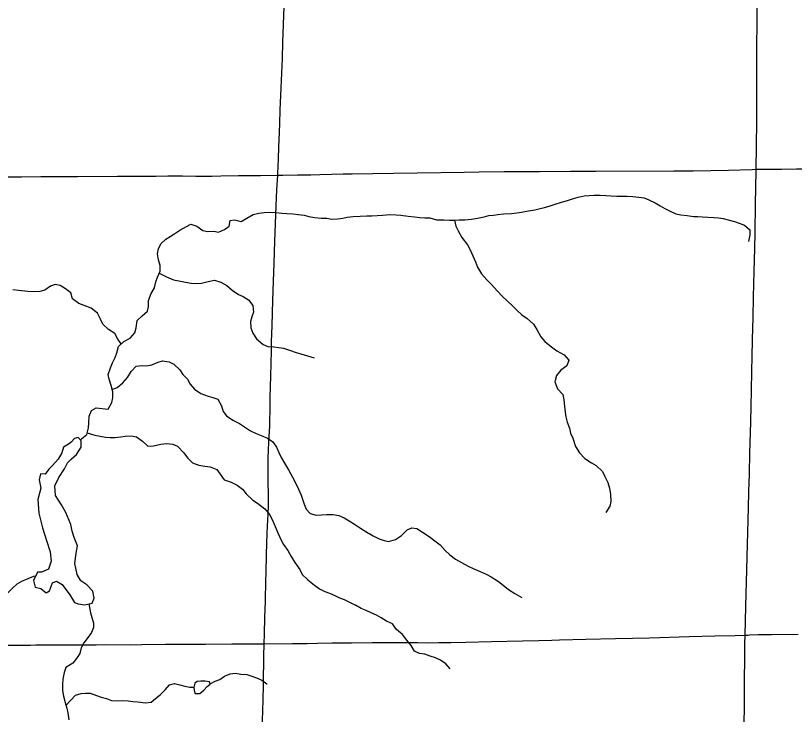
# Model space of a CAD drawing. Extents: x 1874609 to 2204689, y 815661 to 1281160.
# Drawn here: x 2036928 to 2045587, y 1091729 to 1099497 of the extents above; entities that cross this region are included whole.
import ezdxf

# ---------------------------------------------------------------- set-up
doc = ezdxf.new("R2010")
doc.units = 0
for name, color, linetype in [('GM_X_Minor_Lake', 7, 'Continuous'), ('GM_X_Minor_River', 7, 'Continuous'), ('GM_X_State_Route', 7, 'Continuous'), ('GM_X_Township_Road', 7, 'Continuous')]:
    doc.layers.add(name, color=color, linetype=linetype)

msp = doc.modelspace()

# ---------------------------------------------------------------- linework, layer by layer
at = {"layer": 'GM_X_Minor_Lake'}
for points in [[(2037503.5, 1094524.6), (2037547.7, 1094566.5), (2037605.9, 1094616.5), (2037658.3, 1094700.5), (2037658.6, 1094770.7), (2037624.6, 1094807), (2037582.5, 1094797.1), (2037544.3, 1094755.1), (2037517.2, 1094733.7)], [(2037517.2, 1094733.7), (2037460.9, 1094699.7), (2037442.8, 1094635.6), (2037402.5, 1094567.5), (2037338.2, 1094495.4), (2037296, 1094453.4), (2037255.8, 1094401.3), (2037205.7, 1094401.4), (2037189.5, 1094335.2), (2037207.4, 1094243), (2037177.1, 1094116.7), (2037186.8, 1093964.3), (2037226.6, 1093801.8), (2037270.4, 1093661.3), (2037312.2, 1093536.9), (2037322, 1093432.6), (2037293.8, 1093344.5), (2037215.5, 1093310.5), (2037171.4, 1093308.6), (2037127.1, 1093216.4), (2037147, 1093142.2), (2037207.2, 1093130.1), (2037267.2, 1093081.8), (2037305.3, 1093103.8), (2037339.6, 1093190), (2037381.7, 1093210), (2037447.8, 1093173.8), (2037531.8, 1093059.3)], [(2037543.2, 1093838.4), (2037487.5, 1093973.8), (2037439.6, 1094060.1), (2037373.6, 1094162.5), (2037363.8, 1094270.8), (2037410.1, 1094360.9), (2037470.5, 1094459.1), (2037503.5, 1094524.6)], [(2037531.8, 1093059.3), (2037584.2, 1092973.7), (2037624.3, 1092959.5), (2037696.3, 1092947.2), (2037778.5, 1092965), (2037800.7, 1093021.1), (2037787, 1093099.3), (2037719.1, 1093167.8), (2037655.2, 1093212.2), (2037611.4, 1093284.5), (2037587.7, 1093407), (2037600.2, 1093521.3), (2037616.5, 1093601.4), (2037578.7, 1093695.9), (2037556.9, 1093766.2), (2037543.2, 1093838.4)], [(2038925.7, 1091962.3), (2038975.7, 1091959.8), (2039022, 1091997.4), (2039056.3, 1092041.1), (2039090.6, 1092066.9), (2039082.8, 1092091), (2039036.8, 1092097.4), (2038986.9, 1092099.9), (2038948.8, 1092096.3), (2038922.7, 1092076.5), (2038910.3, 1092030.6), (2038914, 1091998.5)], [(2038914, 1091998.5), (2038919.5, 1091963.7), (2038925.7, 1091962.3)]]:
    msp.add_lwpolyline(points, dxfattribs=at)
at = {"layer": 'GM_X_Minor_River'}
for points in [[(2042354.6, 1097292.5), (2042440.8, 1097298.2), (2042500.9, 1097304), (2042553, 1097309.8), (2042631.2, 1097325.6), (2042701.3, 1097339.3), (2042759.5, 1097351.2), (2042809.6, 1097365), (2042871.7, 1097380.8), (2042927.9, 1097398.7), (2042998.1, 1097422.5), (2043064.2, 1097440.3), (2043130.4, 1097462.1), (2043184.6, 1097477.9), (2043250.7, 1097491.7), (2043306.8, 1097497.5), (2043360.9, 1097501.3), (2043427, 1097499.1), (2043489.1, 1097496.8), (2043551.2, 1097492.6), (2043613.3, 1097490.4), (2043671.4, 1097490.1), (2043729.5, 1097487.9), (2043789.5, 1097485.7), (2043857.6, 1097479.4), (2043915.7, 1097469.2), (2043967.7, 1097446.9), (2044037.7, 1097414.6), (2044093.7, 1097382.2), (2044147.7, 1097354), (2044199.6, 1097325.7), (2044269.6, 1097293.3), (2044323.7, 1097281.1), (2044395.8, 1097272.8), (2044463.8, 1097264.5), (2044513.9, 1097262.3), (2044566, 1097258.1), (2044624.1, 1097255.9), (2044694.2, 1097253.6), (2044744.2, 1097249.4), (2044796.3, 1097241.2), (2044852.3, 1097226.9), (2044922.4, 1097206.6), (2044972.4, 1097190.4), (2045032.4, 1097168.1), (2045090.3, 1097113.7), (2045092.1, 1097059.6), (2045075.8, 1096987.4)], [(2037647.9, 1094782.1), (2037718.9, 1094840.7), (2037739.2, 1094912.8), (2037741.4, 1094971), (2037745.6, 1095043.2), (2037771.9, 1095107.3), (2037824.1, 1095135.2), (2037890.2, 1095130.9), (2037958.2, 1095122.6), (2037998.5, 1095194.7), (2038008.7, 1095246.8), (2038009, 1095315), (2037989.2, 1095385.3), (2037967.4, 1095455.6), (2037957.6, 1095505.8), (2037981.9, 1095581.9), (2038006.1, 1095636), (2038034.3, 1095698), (2038052.5, 1095748.1), (2038072.8, 1095820.2), (2038131.1, 1095874.2), (2038203.3, 1095910), (2038255.6, 1095970), (2038267.8, 1096026.1), (2038280.1, 1096106.3), (2038336.4, 1096158.3), (2038394.7, 1096210.2), (2038404.9, 1096262.3), (2038405.1, 1096330.5), (2038435.4, 1096406.6), (2038471.7, 1096470.7), (2038488, 1096538.8), (2038506.2, 1096590.9), (2038536.4, 1096657), (2038534.6, 1096719.2), (2038518.8, 1096783.4), (2038505, 1096847.6), (2038515.3, 1096907.8), (2038547.5, 1096963.8), (2038597.8, 1097011.8), (2038647.9, 1097041.7), (2038700.1, 1097073.6), (2038752.4, 1097111.5), (2038826.6, 1097151.3), (2038876.8, 1097179.2), (2038942.8, 1097156.9), (2039010.7, 1097106.5), (2039060.8, 1097096.3), (2039130.9, 1097102.1), (2039185, 1097089.8), (2039249.2, 1097119.7), (2039303.4, 1097155.6), (2039313.6, 1097219.7), (2039363.7, 1097227.6), (2039437.8, 1097209.2), (2039500, 1097245.1), (2039570.2, 1097286.9), (2039632.4, 1097300.8), (2039690.5, 1097308.6), (2039756.6, 1097312.3), (2039816.7, 1097308.1), (2039886.8, 1097301.8), (2039942.9, 1097297.6), (2040014.9, 1097291.3), (2040069, 1097287.1), (2040137.1, 1097276.8), (2040187.1, 1097264.6), (2040255.2, 1097252.3), (2040325.3, 1097246), (2040387.4, 1097243.8), (2040445.4, 1097235.5), (2040505.5, 1097237.3), (2040565.7, 1097243.1), (2040615.8, 1097256.9), (2040681.9, 1097264.7), (2040758, 1097266.4), (2040834.2, 1097270.1), (2040890.3, 1097271.9), (2040946.4, 1097275.8), (2041008.5, 1097279.5), (2041090.6, 1097285.2), (2041160.7, 1097283), (2041210.8, 1097278.8), (2041292.9, 1097268.4), (2041365, 1097258.1), (2041423, 1097253.9), (2041479.1, 1097249.7), (2041535.2, 1097249.5), (2041607.2, 1097227.1), (2041689.3, 1097224.8), (2041751.4, 1097222.6), (2041803.5, 1097224.4), (2041861.6, 1097226.2), (2041923.7, 1097225.9), (2041997.9, 1097233.7), (2042062, 1097243.5), (2042138.2, 1097261.2), (2042190.3, 1097273.1), (2042240.4, 1097278.9), (2042290.5, 1097286.7), (2042354.6, 1097292.5)], [(2041808.1, 1097224.5), (2041821.3, 1097156.1), (2041847.2, 1097103.9), (2041891, 1097031.5), (2041952.8, 1096949), (2041982.7, 1096892.7), (2042012.5, 1096824.4), (2042040.3, 1096760.1), (2042064.1, 1096699.9), (2042109.9, 1096625.5), (2042165.8, 1096561.1), (2042219.7, 1096506.7), (2042283.6, 1096438.3), (2042343.4, 1096373.9), (2042395.3, 1096327.5), (2042451.2, 1096269.1), (2042503.1, 1096216.8), (2042555.1, 1096170.5), (2042615, 1096128.1), (2042684.9, 1096065.7), (2042724.8, 1096007.3), (2042768.6, 1095926.9), (2042812.4, 1095874.6), (2042870.4, 1095824.3), (2042946.3, 1095771.8), (2043026.3, 1095725.4), (2043080.1, 1095665), (2043057.9, 1095604.9), (2042991.6, 1095557), (2042941.3, 1095495), (2042923.1, 1095424.9), (2042952.8, 1095348.6), (2043010.7, 1095286.2), (2043024.5, 1095223.9), (2043032.3, 1095153.7), (2043038.1, 1095087.5), (2043045.9, 1095037.3), (2043061.7, 1094977.1), (2043087.5, 1094910.8), (2043099.4, 1094854.6), (2043125.2, 1094798.3), (2043152.9, 1094705.9), (2043198.8, 1094637.6), (2043258.6, 1094575.1), (2043330.6, 1094526.7), (2043384.6, 1094494.4), (2043454.4, 1094430), (2043476.3, 1094379.8), (2043512.1, 1094307.4), (2043531.9, 1094243.1), (2043543.7, 1094172.9), (2043545.4, 1094096.7), (2043535.2, 1094042.5), (2043490.9, 1093974.5)], [(2038526, 1096634.3), (2038606.3, 1096592.5), (2038684.3, 1096560.1), (2038742.4, 1096549.9), (2038818.5, 1096533.6), (2038878.5, 1096523.3), (2038938.6, 1096517.1), (2038994.7, 1096522.9), (2039070.9, 1096540.6), (2039139, 1096556.4), (2039211.1, 1096534.1), (2039275, 1096497.7), (2039335, 1096443.3), (2039404.9, 1096396.9), (2039456.9, 1096374.7), (2039518.9, 1096336.3), (2039566.7, 1096274), (2039574.5, 1096201.7), (2039556.3, 1096149.7), (2039540.1, 1096095.6), (2039543.9, 1096027.3), (2039565.7, 1095967.1), (2039605.5, 1095902.8), (2039679.4, 1095840.3), (2039733.4, 1095820), (2039797.5, 1095813.8), (2039855.6, 1095807.5), (2039907.6, 1095799.3), (2039973.7, 1095779), (2040047.7, 1095752.6), (2040099.7, 1095736.4), (2040173.8, 1095714.1), (2040247.8, 1095693.7)], [(2037541.6, 1096416.2), (2037481.8, 1096460.8), (2037424, 1096495.3), (2037368, 1096505.8), (2037317.8, 1096490.1), (2037253.3, 1096444.5), (2037199.1, 1096430.9), (2037129, 1096425.4), (2037064.9, 1096429.9), (2036960.8, 1096440.8), (2036896.8, 1096447.3)], [(2038103.2, 1095848.3), (2038063.1, 1095898.5), (2038031.2, 1095962.8), (2037959.3, 1096009.2), (2037897.4, 1096065.6), (2037871.6, 1096123.9), (2037837.7, 1096190.2), (2037767.8, 1096244.6), (2037689.8, 1096273), (2037631.8, 1096297.3), (2037561.8, 1096347.7), (2037541.6, 1096416.2)], [(2038001.8, 1095340.5), (2038057.2, 1095361), (2038119.5, 1095412.9), (2038173.8, 1095474.9), (2038214.1, 1095540.9), (2038270.4, 1095598.9), (2038334.5, 1095608.6), (2038384.6, 1095602.4), (2038444.7, 1095614.2), (2038512.9, 1095644.1), (2038563, 1095657.9), (2038637.1, 1095647.6), (2038689.1, 1095621.4), (2038753, 1095558.9), (2038788.9, 1095506.6), (2038840.8, 1095456.3), (2038870.6, 1095400), (2038918.5, 1095345.7), (2038988.4, 1095295.3), (2039070.5, 1095264.9), (2039122.5, 1095252.6), (2039178.5, 1095234.4), (2039218.3, 1095160), (2039236.2, 1095097.8), (2039272, 1095047.5), (2039344, 1094999.1), (2039416, 1094962.7), (2039471.9, 1094926.4), (2039539.9, 1094882), (2039601.9, 1094851.7), (2039659.9, 1094827.4), (2039729.9, 1094801.1), (2039787.8, 1094758.7), (2039829.7, 1094698.4), (2039855.5, 1094642.1), (2039879.4, 1094583.8), (2039929.2, 1094503.4), (2039961, 1094449.1), (2040006.8, 1094366.7), (2040044.7, 1094296.4), (2040074.5, 1094232.1), (2040102.3, 1094167.8), (2040138, 1094067.4), (2040159.8, 1094011.1), (2040201.7, 1093960.8), (2040269.8, 1093944.5), (2040329.9, 1093948.3), (2040388, 1093950.1), (2040460.1, 1093949.8), (2040522.2, 1093941.6), (2040582.2, 1093915.3), (2040636.1, 1093880.9), (2040708.1, 1093834.5), (2040764.1, 1093798.2), (2040834, 1093753.8), (2040904, 1093713.4), (2040972, 1093681.1), (2041026, 1093660.8), (2041076, 1093652.6), (2041152.2, 1093674.4), (2041218.5, 1093718.3), (2041282.8, 1093782.2), (2041335, 1093802.1), (2041389, 1093795.9), (2041453, 1093755.5), (2041524.9, 1093705.1), (2041590.9, 1093658.7), (2041648.8, 1093612.4), (2041702.7, 1093552), (2041756.6, 1093503.6), (2041820.5, 1093453.2), (2041884.5, 1093416.9), (2041960.5, 1093376.5), (2042024.5, 1093348.2), (2042092.5, 1093317.8), (2042160.5, 1093289.5), (2042214.5, 1093259.2), (2042298.4, 1093204.7), (2042350.3, 1093164.4), (2042408.3, 1093116.1), (2042480.2, 1093073.7), (2042556.2, 1093029.2)], [(2037724.3, 1094859.8), (2037811, 1094834.3), (2037867, 1094820.1), (2037927.1, 1094809.8), (2037981.2, 1094805.6), (2038031.3, 1094805.4), (2038097.4, 1094815.2), (2038147.5, 1094821), (2038215.6, 1094824.8), (2038271.7, 1094814.6), (2038339.6, 1094766.2), (2038399.5, 1094711.8), (2038461.6, 1094713.6), (2038541.8, 1094731.3), (2038609.9, 1094739.1), (2038678, 1094732.8), (2038730, 1094710.5), (2038799.9, 1094638.1), (2038837.7, 1094579.8), (2038895.6, 1094525.4), (2038963.7, 1094499), (2039033.7, 1094488.7), (2039089.8, 1094482.5), (2039163.8, 1094450.1), (2039203.7, 1094397.8), (2039245.5, 1094337.5), (2039323.6, 1094309.1), (2039391.6, 1094276.8), (2039449.5, 1094234.4), (2039493.4, 1094182.1), (2039565.3, 1094111.6), (2039617.2, 1094075.3), (2039699.1, 1094012.9), (2039755, 1093948.5), (2039792.8, 1093868.1), (2039814.6, 1093817.8), (2039842.4, 1093747.5), (2039882.2, 1093667.2), (2039908.1, 1093616.9), (2039953.9, 1093550.5), (2039991.8, 1093484.2), (2040033.6, 1093417.9), (2040087.4, 1093341.4), (2040115.3, 1093283.1), (2040179.2, 1093224.8), (2040251.1, 1093166.3), (2040307, 1093126), (2040367, 1093095.7), (2040419, 1093075.4), (2040479, 1093049.1), (2040531, 1093024.8), (2040583, 1093006.6), (2040655, 1092968.2), (2040707, 1092941.9)], [(2037150.2, 1093264.4), (2037128.3, 1093262.7), (2037064, 1093235.1), (2036995.7, 1093205.6), (2036943.4, 1093175.9), (2036893, 1093134.2), (2036832.4, 1093068.6), (2036791.9, 1093010.8), (2036761.4, 1092844.8)], [(2037742.3, 1092957.1), (2037761.7, 1092859.2), (2037777.2, 1092805), (2037794.7, 1092744.7), (2037794.2, 1092694.6), (2037773.8, 1092640.7), (2037733.4, 1092587), (2037686.8, 1092525.3), (2037658.4, 1092467.5), (2037641.8, 1092405.5), (2037605.4, 1092349.8), (2037565, 1092298.1), (2037534.8, 1092280.3)], [(2041761.2, 1092235.3), (2041711.7, 1092289.8), (2041652, 1092330.5), (2041596.3, 1092359.1), (2041538.5, 1092377.7), (2041478.7, 1092400.3), (2041418.7, 1092406.9), (2041365, 1092433.5), (2041325.5, 1092494), (2041278, 1092554.5), (2041228.6, 1092619.1), (2041163.1, 1092671.9), (2041119.6, 1092734.4), (2041051.9, 1092767.1), (2040994.2, 1092803.8), (2040942.5, 1092832.3), (2040880.7, 1092856.9), (2040827, 1092885.5), (2040771.2, 1092906.1), (2040707, 1092941.9)], [(2037534.8, 1092280.3), (2037488.3, 1092251), (2037466.7, 1092196.6), (2037453.3, 1092120.2), (2037449.7, 1092062), (2037450.3, 1091993.7), (2037460.8, 1091933.6), (2037477.5, 1091861.4), (2037496.1, 1091797.3), (2037510.5, 1091745.3), (2037519.2, 1091669)], [(2039089.8, 1092069.2), (2039146.8, 1092098.4), (2039198.9, 1092115.9), (2039251.2, 1092153.5), (2039315.4, 1092178.9), (2039371.5, 1092186.4), (2039431.4, 1092177.8), (2039499.3, 1092173.1), (2039553.2, 1092154.6), (2039605, 1092136), (2039664.7, 1092109.4), (2039720.4, 1092070.8), (2039726.4, 1092070.7)], [(2037486.6, 1091830), (2037593.9, 1091943.2), (2037656.1, 1091960.6), (2037706.1, 1091966.1), (2037758.1, 1091963.6), (2037825.9, 1091940.9), (2037879.7, 1091920.3), (2037937.5, 1091905.8), (2037993.3, 1091885.2), (2038063.3, 1091878.5), (2038115.3, 1091884), (2038181.2, 1091879.3), (2038233.2, 1091872.8), (2038289.1, 1091868.3), (2038373, 1091857.4), (2038435, 1091864.9), (2038485.4, 1091904.4), (2038535.7, 1091946), (2038592.2, 1092003.6), (2038638.6, 1092059.2), (2038694.7, 1092072.7), (2038754.6, 1092058.1), (2038810.4, 1092041.6), (2038864.3, 1092031), (2038910.8, 1092032.4)]]:
    msp.add_lwpolyline(points, dxfattribs=at)
at = {"layer": 'GM_X_State_Route'}
for points in [[(2045163.7, 1097788), (2045166.1, 1098044.3), (2045168.3, 1098323.2), (2045169.6, 1098470.7), (2045169.3, 1098700.3), (2045170, 1098929.8), (2045170.7, 1099143), (2045172.4, 1099421.8), (2045172.1, 1099602.3), (2045174.1, 1099799.1), (2045176.3, 1100258.3), (2045178.5, 1100504.3), (2045181, 1100701.2), (2045184, 1100930.8), (2045190.6, 1101340.8), (2045196, 1101652.5), (2045200.9, 1101865.7), (2045204.9, 1102029.6), (2045205.9, 1102095.1), (2045207.1, 1102226), (2045210.1, 1102478.9), (2045215.6, 1102801.9), (2045226, 1103142.5), (2045226.4, 1103253.7)], [(2045027.3, 1091517.7), (2045031.9, 1091927.7), (2045033.6, 1092141), (2045036.3, 1092321.3), (2045037.6, 1092518.2), (2045039.8, 1092609.9), (2045047.4, 1092928.3), (2045059.9, 1093338.1), (2045064.9, 1093616.9), (2045077.1, 1094026.7), (2045080.6, 1094207.2), (2045086.6, 1094403.9), (2045092.8, 1094633.4), (2045101, 1094977.8), (2045106, 1095158.1), (2045109.4, 1095322.1), (2045114.9, 1095551.7), (2045118.4, 1095699.2), (2045121.7, 1095896), (2045127.1, 1096142), (2045132.6, 1096371.6), (2045138.9, 1096650.3), (2045146, 1096912.7), (2045149.7, 1097076.6), (2045156.2, 1097404.7), (2045163.5, 1097765.5), (2045163.7, 1097788)]]:
    msp.add_lwpolyline(points, dxfattribs=at)
at = {"layer": 'GM_X_Township_Road'}
for points in [[(2039842, 1097722.2), (2039843, 1097740.7), (2039851.4, 1097904.6), (2039855.9, 1098035.8), (2039862.1, 1098199.8), (2039866.5, 1098298.2), (2039871, 1098445.8), (2039880.7, 1098691.8), (2039894.1, 1099019.9), (2039900.1, 1099200.3), (2039912.7, 1099594.1)], [(2039842, 1097722.2), (2039898.9, 1097723.1), (2040062.9, 1097725.9), (2040210.6, 1097728.3), (2040309, 1097730.6), (2040440.2, 1097734.3), (2040571.5, 1097736.7), (2040669.9, 1097738.6), (2040899.7, 1097741.3), (2041129.4, 1097745.3), (2041391.9, 1097747.3), (2041917, 1097755), (2042081.1, 1097758.1), (2042360.1, 1097762.4), (2042589.8, 1097764.3), (2042754, 1097765), (2043098.6, 1097766.4), (2043377.6, 1097765.5), (2044247.5, 1097769.7), (2044460.8, 1097772.5), (2044854.6, 1097779.5), (2045117.1, 1097787.1), (2045163.7, 1097788)], [(2045163.7, 1097788), (2045215.5, 1097788.9), (2045445.3, 1097789.5), (2045609.4, 1097791.6), (2045757, 1097793.3), (2045970.4, 1097795.7), (2046134.5, 1097797.7), (2046298.6, 1097799.8), (2046462.7, 1097801.9), (2046708.8, 1097804.2), (2046987.8, 1097805.8), (2047348.9, 1097809.4), (2047496.6, 1097809.7), (2047755.8, 1097815.9)], [(2036830.5, 1097703.7), (2036994.6, 1097704.7), (2037207.9, 1097707.3), (2037404.8, 1097707.3), (2037618.2, 1097709.2), (2038061.3, 1097710.9), (2038323.8, 1097712.8), (2038487.9, 1097713.4), (2038619.1, 1097713.7), (2038783.3, 1097714), (2038930.9, 1097712.9), (2039111.2, 1097713.5), (2039209.6, 1097715.1), (2039406.6, 1097717.9), (2039652.7, 1097719.2), (2039842, 1097722.2)], [(2039691.5, 1092512.1), (2039696.7, 1092626), (2039700.1, 1092806.6), (2039705.7, 1092987), (2039711.7, 1093216.7), (2039713.2, 1093298.8), (2039719.1, 1093511.8), (2039725.2, 1093741.3), (2039727.5, 1093823.2), (2039734.9, 1093954.3), (2039738.2, 1094052.7), (2039738.7, 1094151.2), (2039737, 1094331.5), (2039736, 1094397.1), (2039735.1, 1094495.5), (2039737.1, 1094576.1), (2039743.2, 1094754.1), (2039753.6, 1094936.1), (2039758.5, 1095165.8), (2039760.2, 1095247.8), (2039764.3, 1095493.9), (2039769.2, 1095625.1), (2039771.8, 1095772.8), (2039773.3, 1095871.2), (2039780.8, 1096051.6), (2039788.8, 1096330.5), (2039796.2, 1096543.8), (2039803.7, 1096740.6), (2039808.4, 1096871.8), (2039811.7, 1096986.7), (2039818.5, 1097183.4), (2039827.1, 1097380.2), (2039833.1, 1097560.7), (2039842, 1097722.2)], [(2039691.5, 1092512.1), (2039693.9, 1092512.1), (2040005.5, 1092516.9), (2040169.5, 1092519.1), (2040284.3, 1092521.5), (2040448.3, 1092524.1), (2040661.6, 1092524.7), (2040891.3, 1092527.1), (2041006.1, 1092528.5), (2041170.1, 1092529.8), (2041284.9, 1092528.9), (2041399.8, 1092527.6), (2041514.6, 1092526.4), (2041634.2, 1092528.7), (2041767.4, 1092528.7), (2041933.4, 1092533.6), (2042219.7, 1092539.6), (2042564.2, 1092545.5), (2042744.5, 1092549.3), (2042892, 1092553.6), (2042973.9, 1092556.6), (2043269.1, 1092565), (2043597.2, 1092572.2), (2043974.5, 1092581.4), (2044415.6, 1092594.1), (2044703.2, 1092600.7), (2044928.5, 1092605.6), (2045039.8, 1092609.9)], [(2045039.8, 1092609.9), (2045071.9, 1092611.5), (2045088.3, 1092612.3), (2045186.7, 1092615.9), (2045334.3, 1092618.9), (2045629.6, 1092620.3)], [(2034302.5, 1092476.9), (2034382, 1092478.2), (2034628.1, 1092479.1), (2034857.7, 1092481.7), (2034939.6, 1092480.1), (2035021.6, 1092480.2), (2035185.5, 1092485.3), (2035316.7, 1092486.4), (2035513.6, 1092488.1), (2035693.7, 1092489.2), (2035890.7, 1092491.5), (2036025.5, 1092489.8), (2036301.6, 1092491.4), (2036563.1, 1092495.4), (2036809.2, 1092497.1), (2036891.2, 1092498.2), (2037005.9, 1092499.5), (2037094.6, 1092500.5)], [(2037094.6, 1092500.5), (2037153.3, 1092501.2), (2037300.8, 1092502.1), (2037415.4, 1092502.5), (2037497.3, 1092503.6), (2037612.2, 1092503.1), (2037718.6, 1092502.8), (2037823.8, 1092502.8), (2037930.7, 1092504.4), (2038208.5, 1092502.7), (2038333.4, 1092506), (2038595.1, 1092508.2), (2038874, 1092509.2), (2039038.1, 1092509.5), (2039333.3, 1092512.1), (2039691.5, 1092512.1)], [(2039634.2, 1090195.9), (2039636.8, 1090245.4), (2039642, 1090346.5), (2039645.9, 1090543.4), (2039650.4, 1090690.9), (2039651.5, 1090740.1), (2039652, 1090756.4), (2039652.7, 1090789.2), (2039653.3, 1090838.4), (2039652.6, 1090936.9), (2039655.1, 1091117.4), (2039660.8, 1091264.9), (2039664.6, 1091330.4), (2039670.7, 1091461.6), (2039674.6, 1091642.1), (2039677.7, 1091789.8), (2039679.7, 1091871.8), (2039683.4, 1092068.6), (2039685.7, 1092167), (2039687.8, 1092281.9), (2039688, 1092396.6), (2039690.7, 1092494.9), (2039691.5, 1092512.1)]]:
    msp.add_lwpolyline(points, dxfattribs=at)

doc.saveas('drawing.dxf')
